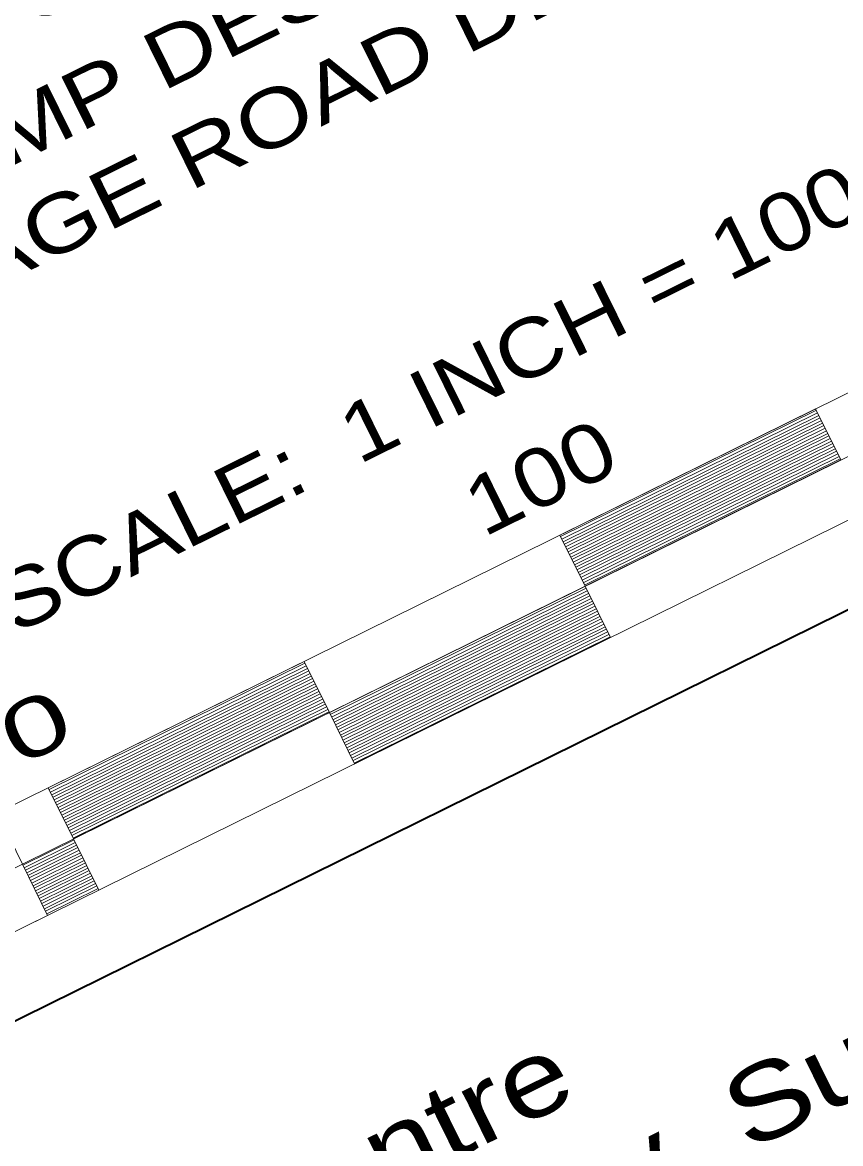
# Model space of a CAD drawing. Extents: x 2356606 to 2371222, y 6973096 to 6982644.
# Drawn here: x 2358240.2 to 2358383.7, y 6973453.7 to 6973650.2 of the extents above; entities that cross this region are included whole.
import ezdxf
from ezdxf.enums import TextEntityAlignment as Align

# ---------------------------------------------------------------- set-up
doc = ezdxf.new("R2010")
doc.units = 0
doc.header["$LTSCALE"] = 2
doc.layers.add('62', color=7, linetype='Continuous', lineweight=13)
doc.layers.add('63', color=7, linetype='Continuous', lineweight=13)

msp = doc.modelspace()

# ---------------------------------------------------------------- linework, layer by layer
at = {"layer": '62', "lineweight": 35}
msp.add_line((2358728.863, 6973716.998), (2358145.069, 6973428.875), dxfattribs=at)
at = {"layer": '62'}
for p, q in [((2358155.076, 6973471.825), (2358513.803, 6973648.869)), ((2358159.503, 6973462.857), (2358518.229, 6973639.901)), ((2358379.28, 6973582.477), (2358383.706, 6973573.509)), ((2358334.569, 6973560.086), (2358379.408, 6973582.216)), ((2358334.79, 6973559.638), (2358379.63, 6973581.768)), ((2358335.012, 6973559.189), (2358379.852, 6973581.32)), ((2358335.233, 6973558.739), (2358380.073, 6973580.87)), ((2358335.454, 6973558.291), (2358380.295, 6973580.422)), ((2358335.675, 6973557.843), (2358380.515, 6973579.973)), ((2358335.896, 6973557.395), (2358380.737, 6973579.525)), ((2358336.118, 6973556.948), (2358380.957, 6973579.077)), ((2358336.339, 6973556.498), (2358381.179, 6973578.628)), ((2358336.561, 6973556.05), (2358381.401, 6973578.18)), ((2358336.782, 6973555.603), (2358381.622, 6973577.731)), ((2358337.002, 6973555.154), (2358381.844, 6973577.283)), ((2358337.223, 6973554.705), (2358382.065, 6973576.835)), ((2358337.445, 6973554.256), (2358382.286, 6973576.386)), ((2358337.667, 6973553.808), (2358382.508, 6973575.938)), ((2358337.888, 6973553.361), (2358382.728, 6973575.49)), ((2358338.109, 6973552.911), (2358382.949, 6973575.041)), ((2358338.331, 6973552.463), (2358383.171, 6973574.593)), ((2358338.552, 6973552.014), (2358383.392, 6973574.144)), ((2358338.774, 6973551.566), (2358383.614, 6973573.697)), ((2358334.439, 6973560.347), (2358338.865, 6973551.378)), ((2358294.196, 6973528.901), (2358339.037, 6973551.031)), ((2358338.865, 6973551.378), (2358343.292, 6973542.41)), ((2358294.417, 6973528.454), (2358339.258, 6973550.583)), ((2358294.638, 6973528.004), (2358339.48, 6973550.134)), ((2358294.859, 6973527.557), (2358339.701, 6973549.686)), ((2358295.081, 6973527.107), (2358339.923, 6973549.238)), ((2358295.302, 6973526.659), (2358340.144, 6973548.789)), ((2358295.523, 6973526.211), (2358340.364, 6973548.342)), ((2358295.745, 6973525.763), (2358340.586, 6973547.893)), ((2358295.967, 6973525.314), (2358340.806, 6973547.445)), ((2358296.187, 6973524.866), (2358341.029, 6973546.997)), ((2358296.409, 6973524.418), (2358341.25, 6973546.548)), ((2358296.629, 6973523.97), (2358341.471, 6973546.101)), ((2358296.851, 6973523.52), (2358341.692, 6973545.651)), ((2358297.073, 6973523.071), (2358341.913, 6973545.203)), ((2358297.294, 6973522.623), (2358342.136, 6973544.755)), ((2358297.515, 6973522.174), (2358342.356, 6973544.305)), ((2358297.736, 6973521.726), (2358342.577, 6973543.858)), ((2358297.959, 6973521.277), (2358342.799, 6973543.408)), ((2358298.18, 6973520.83), (2358343.02, 6973542.96)), ((2358298.401, 6973520.381), (2358343.242, 6973542.512)), ((2358244.917, 6973515.762), (2358289.757, 6973537.893)), ((2358245.138, 6973515.315), (2358289.98, 6973537.445)), ((2358289.598, 6973538.216), (2358294.026, 6973529.247)), ((2358245.36, 6973514.865), (2358290.2, 6973536.996)), ((2358245.582, 6973514.418), (2358290.423, 6973536.548)), ((2358245.802, 6973513.97), (2358290.643, 6973536.099)), ((2358246.024, 6973513.52), (2358290.866, 6973535.65)), ((2358246.245, 6973513.072), (2358291.086, 6973535.203)), ((2358246.466, 6973512.624), (2358291.307, 6973534.753)), ((2358246.689, 6973512.176), (2358291.528, 6973534.305)), ((2358246.91, 6973511.727), (2358291.749, 6973533.857)), ((2358247.13, 6973511.278), (2358291.971, 6973533.408)), ((2358247.353, 6973510.831), (2358292.192, 6973532.96)), ((2358247.574, 6973510.382), (2358292.414, 6973532.511)), ((2358247.794, 6973509.933), (2358292.635, 6973532.064)), ((2358248.015, 6973509.485), (2358292.856, 6973531.615)), ((2358248.237, 6973509.037), (2358293.078, 6973531.166)), ((2358248.458, 6973508.588), (2358293.298, 6973530.718)), ((2358248.679, 6973508.14), (2358293.52, 6973530.271)), ((2358248.901, 6973507.692), (2358293.742, 6973529.822)), ((2358249.123, 6973507.244), (2358293.962, 6973529.374)), ((2358294.026, 6973529.247), (2358298.45, 6973520.28)), ((2358244.759, 6973516.086), (2358249.184, 6973507.118)), ((2358240.303, 6973502.514), (2358249.272, 6973506.941)), ((2358240.525, 6973502.066), (2358249.494, 6973506.491)), ((2358240.746, 6973501.617), (2358249.714, 6973506.045)), ((2358249.184, 6973507.119), (2358253.611, 6973498.15)), ((2358249.184, 6973507.118), (2358253.61, 6973498.151)), ((2358240.967, 6973501.169), (2358249.937, 6973505.597)), ((2358241.188, 6973500.72), (2358250.158, 6973505.147)), ((2358241.41, 6973500.272), (2358250.378, 6973504.7)), ((2358241.632, 6973499.824), (2358250.6, 6973504.25)), ((2358240.216, 6973502.693), (2358244.643, 6973493.725)), ((2358240.216, 6973502.692), (2358244.642, 6973493.723)), ((2358241.852, 6973499.375), (2358250.821, 6973503.802)), ((2358242.073, 6973498.927), (2358251.044, 6973503.354)), ((2358242.295, 6973498.478), (2358251.265, 6973502.906)), ((2358242.515, 6973498.03), (2358251.485, 6973502.458)), ((2358242.737, 6973497.582), (2358251.706, 6973502.008)), ((2358242.959, 6973497.134), (2358251.927, 6973501.561)), ((2358243.18, 6973496.685), (2358252.15, 6973501.113)), ((2358243.402, 6973496.236), (2358252.371, 6973500.662)), ((2358243.622, 6973495.788), (2358252.592, 6973500.215)), ((2358243.845, 6973495.341), (2358252.813, 6973499.766)), ((2358244.065, 6973494.892), (2358253.035, 6973499.317)), ((2358244.286, 6973494.443), (2358253.255, 6973498.87)), ((2358244.508, 6973493.994), (2358253.477, 6973498.421))]:
    msp.add_line(p, q, dxfattribs=at)
for points in [[(2358338.865, 6973551.378), (2358383.706, 6973573.509), (2358379.28, 6973582.477), (2358334.439, 6973560.347)], [(2358298.45, 6973520.28), (2358343.292, 6973542.41), (2358338.865, 6973551.378), (2358294.026, 6973529.247)], [(2358249.184, 6973507.118), (2358294.026, 6973529.247), (2358289.598, 6973538.216), (2358244.759, 6973516.086)], [(2358235.673, 6973489.297), (2358244.642, 6973493.723), (2358235.79, 6973511.66), (2358226.822, 6973507.233)]]:
    msp.add_lwpolyline(points, close=True, dxfattribs=at)
at = {"layer": '63'}
for p, q in [((2358155.076, 6973471.825), (2358513.803, 6973648.869)), ((2358159.503, 6973462.857), (2358518.229, 6973639.901)), ((2358163.928, 6973453.889), (2358522.655, 6973630.932)), ((2358379.28, 6973582.477), (2358383.706, 6973573.509)), ((2358334.569, 6973560.086), (2358379.408, 6973582.216)), ((2358334.79, 6973559.638), (2358379.63, 6973581.768)), ((2358335.012, 6973559.189), (2358379.852, 6973581.32)), ((2358335.233, 6973558.739), (2358380.073, 6973580.87)), ((2358335.454, 6973558.291), (2358380.295, 6973580.422)), ((2358335.675, 6973557.843), (2358380.515, 6973579.973)), ((2358335.896, 6973557.395), (2358380.737, 6973579.525)), ((2358336.118, 6973556.948), (2358380.957, 6973579.077)), ((2358336.339, 6973556.498), (2358381.179, 6973578.628)), ((2358336.561, 6973556.05), (2358381.401, 6973578.18)), ((2358336.782, 6973555.603), (2358381.622, 6973577.731)), ((2358337.002, 6973555.154), (2358381.844, 6973577.283)), ((2358337.223, 6973554.705), (2358382.065, 6973576.835)), ((2358337.445, 6973554.256), (2358382.286, 6973576.386)), ((2358337.667, 6973553.808), (2358382.508, 6973575.938)), ((2358337.888, 6973553.361), (2358382.728, 6973575.49)), ((2358338.109, 6973552.911), (2358382.949, 6973575.041)), ((2358338.331, 6973552.463), (2358383.171, 6973574.593)), ((2358338.552, 6973552.014), (2358383.392, 6973574.144)), ((2358338.774, 6973551.566), (2358383.614, 6973573.697)), ((2358334.439, 6973560.347), (2358338.865, 6973551.378)), ((2358294.196, 6973528.901), (2358339.037, 6973551.031)), ((2358338.865, 6973551.378), (2358343.292, 6973542.41)), ((2358294.417, 6973528.454), (2358339.258, 6973550.583)), ((2358294.638, 6973528.004), (2358339.48, 6973550.134)), ((2358294.859, 6973527.557), (2358339.701, 6973549.686)), ((2358295.081, 6973527.107), (2358339.923, 6973549.238)), ((2358295.302, 6973526.659), (2358340.144, 6973548.789)), ((2358295.523, 6973526.211), (2358340.364, 6973548.342)), ((2358295.745, 6973525.763), (2358340.586, 6973547.893)), ((2358295.967, 6973525.314), (2358340.806, 6973547.445)), ((2358296.187, 6973524.866), (2358341.029, 6973546.997)), ((2358296.409, 6973524.418), (2358341.25, 6973546.548)), ((2358296.629, 6973523.97), (2358341.471, 6973546.101)), ((2358296.851, 6973523.52), (2358341.692, 6973545.651)), ((2358297.073, 6973523.071), (2358341.913, 6973545.203)), ((2358297.294, 6973522.623), (2358342.136, 6973544.755)), ((2358297.515, 6973522.174), (2358342.356, 6973544.305)), ((2358297.736, 6973521.726), (2358342.577, 6973543.858)), ((2358297.959, 6973521.277), (2358342.799, 6973543.408)), ((2358298.18, 6973520.83), (2358343.02, 6973542.96)), ((2358298.401, 6973520.381), (2358343.242, 6973542.512)), ((2358244.917, 6973515.762), (2358289.757, 6973537.893)), ((2358245.138, 6973515.315), (2358289.98, 6973537.445)), ((2358289.598, 6973538.216), (2358294.026, 6973529.247)), ((2358245.36, 6973514.865), (2358290.2, 6973536.996)), ((2358245.582, 6973514.418), (2358290.423, 6973536.548)), ((2358245.802, 6973513.97), (2358290.643, 6973536.099)), ((2358246.024, 6973513.52), (2358290.866, 6973535.65)), ((2358246.245, 6973513.072), (2358291.086, 6973535.203)), ((2358246.466, 6973512.624), (2358291.307, 6973534.753)), ((2358246.689, 6973512.176), (2358291.528, 6973534.305)), ((2358246.91, 6973511.727), (2358291.749, 6973533.857)), ((2358247.13, 6973511.278), (2358291.971, 6973533.408)), ((2358247.353, 6973510.831), (2358292.192, 6973532.96)), ((2358247.574, 6973510.382), (2358292.414, 6973532.511)), ((2358247.794, 6973509.933), (2358292.635, 6973532.064)), ((2358248.015, 6973509.485), (2358292.856, 6973531.615)), ((2358248.237, 6973509.037), (2358293.078, 6973531.166)), ((2358248.458, 6973508.588), (2358293.298, 6973530.718)), ((2358248.679, 6973508.14), (2358293.52, 6973530.271)), ((2358248.901, 6973507.692), (2358293.742, 6973529.822)), ((2358249.123, 6973507.244), (2358293.962, 6973529.374)), ((2358294.026, 6973529.247), (2358298.45, 6973520.28)), ((2358244.759, 6973516.086), (2358249.184, 6973507.118)), ((2358240.303, 6973502.514), (2358249.272, 6973506.941)), ((2358240.525, 6973502.066), (2358249.494, 6973506.491)), ((2358240.746, 6973501.617), (2358249.714, 6973506.045)), ((2358249.184, 6973507.119), (2358253.611, 6973498.15)), ((2358249.184, 6973507.118), (2358253.61, 6973498.151)), ((2358240.967, 6973501.169), (2358249.937, 6973505.597)), ((2358241.188, 6973500.72), (2358250.158, 6973505.147)), ((2358241.41, 6973500.272), (2358250.378, 6973504.7)), ((2358241.632, 6973499.824), (2358250.6, 6973504.25)), ((2358240.216, 6973502.693), (2358244.643, 6973493.725)), ((2358240.216, 6973502.692), (2358244.642, 6973493.723)), ((2358241.852, 6973499.375), (2358250.821, 6973503.802)), ((2358242.073, 6973498.927), (2358251.044, 6973503.354)), ((2358242.295, 6973498.478), (2358251.265, 6973502.906)), ((2358242.515, 6973498.03), (2358251.485, 6973502.458)), ((2358242.737, 6973497.582), (2358251.706, 6973502.008)), ((2358242.959, 6973497.134), (2358251.927, 6973501.561)), ((2358243.18, 6973496.685), (2358252.15, 6973501.113)), ((2358243.402, 6973496.236), (2358252.371, 6973500.662)), ((2358243.622, 6973495.788), (2358252.592, 6973500.215)), ((2358243.845, 6973495.341), (2358252.813, 6973499.766)), ((2358244.065, 6973494.892), (2358253.035, 6973499.317)), ((2358244.286, 6973494.443), (2358253.255, 6973498.87)), ((2358244.508, 6973493.994), (2358253.477, 6973498.421))]:
    msp.add_line(p, q, dxfattribs=at)
for points in [[(2358338.865, 6973551.378), (2358383.706, 6973573.509), (2358379.28, 6973582.477), (2358334.439, 6973560.347)], [(2358298.45, 6973520.28), (2358343.292, 6973542.41), (2358338.865, 6973551.378), (2358294.026, 6973529.247)], [(2358249.184, 6973507.118), (2358294.026, 6973529.247), (2358289.598, 6973538.216), (2358244.759, 6973516.086)], [(2358235.673, 6973489.297), (2358244.642, 6973493.723), (2358235.79, 6973511.66), (2358226.822, 6973507.233)]]:
    msp.add_lwpolyline(points, close=True, dxfattribs=at)

# ---------------------------------------------------------------- texts
at = {"layer": '62'}
for s, height, width, p in [('DIRECT CONNECTOR & RAMP DESIGN SPEED = 50 MPH', 10.2, 1.2, (2358381.426, 6973718.525)), ('FRONTAGE ROAD DESIGN SPEED VARIABLE 35 TO 40 MPH', 10.2, 1.25, (2358399.194, 6973684.505)), ('RAMP DESIGN SPEED VARIABLE 40 TO 50 MPH', 10.2, 1.25, (2358390.532, 6973700.074)), ('SCALE:  1 INCH = 100 FT.', 10.2, 1.2, (2358326.677, 6973586.227)), ('100', 10.2, 1.2, (2358333.275, 6973565.938)), ('0', 10.2, 1.55, (2358244.759, 6973522.259)), ('Texas Department', 18.76, 1.1, (2358458.09, 6973396.009))]:
    msp.add_text(s, height=height, rotation=26.268, dxfattribs=dict(at, width=width)).set_placement(p, align=Align.CENTER)
at = {"layer": '62', "width": 1.25}
for s, p in [('3010 LBJ Freeway, Suite 1300', (2358191.148, 6973365.269)), ('Graystone Centre', (2358181.612, 6973384.592))]:
    msp.add_text(s, height=13.22, rotation=26.268, dxfattribs=at).set_placement(p)
at = {"layer": '63'}
for s, height, width, p in [('DIRECT CONNECTOR & RAMP DESIGN SPEED = 50 MPH', 10.2, 1.2, (2358381.426, 6973718.525)), ('100', 10.2, 1.2, (2358333.275, 6973565.938)), ('0', 10.2, 1.55, (2358244.759, 6973522.259)), ('Texas Department', 18.76, 1.1, (2358458.09, 6973396.009))]:
    msp.add_text(s, height=height, rotation=26.268, dxfattribs=dict(at, width=width)).set_placement(p, align=Align.CENTER)

doc.saveas('drawing.dxf')
